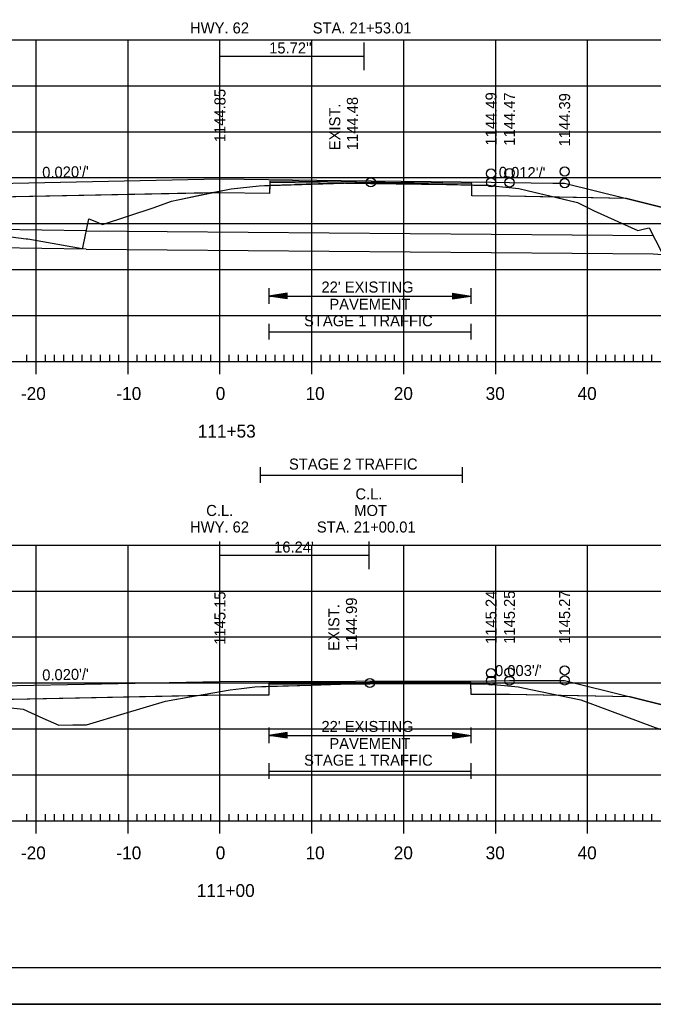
# Model space of a CAD drawing. Extents: x 1322838 to 1324533, y 339903 to 351025.
# Drawn here: x 1323681.9 to 1323750.9, y 340116.5 to 340223.6 of the extents above; entities that cross this region are included whole.
import ezdxf

# ---------------------------------------------------------------- set-up
doc = ezdxf.new("R2010")
doc.units = 0
for name, color, linetype in [('R_Alt Surface', 7, 'Continuous'), ('R_Axis', 7, 'Continuous'), ('R_Axis Annot', 7, 'Continuous'), ('R_Border', 7, 'Continuous'), ('R_Exist Surface', 7, 'Continuous'), ('R_Fin Surface', 7, 'Continuous'), ('R_Fin Surface Annot', 7, 'Continuous'), ('R_Grid', 7, 'Continuous'), ('R_No Plot', 7, 'Continuous'), ('R_Water', 7, 'Continuous'), ('R_Xsect Elev', 7, 'Continuous'), ('T_Drafting', 7, 'Continuous')]:
    doc.layers.add(name, color=color, linetype=linetype)

msp = doc.modelspace()

# ---------------------------------------------------------------- linework, layer by layer
at = {"layer": 'R_Alt Surface'}
for points in [[(1323747.94, 340204.15), (1323735.22, 340204.41), (1323731.13, 340204.46), (1323731.12, 340205.79), (1323709.13, 340206.06), (1323709.12, 340204.72), (1323703.72, 340204.79), (1323672.22, 340204.16), (1323656.81, 340203.85)], [(1323748.34, 340149.93), (1323735.22, 340150.19), (1323731.04, 340150.18), (1323731.03, 340151.51), (1323709.04, 340151.44), (1323709.03, 340150.11), (1323703.72, 340150.09), (1323672.22, 340149.46), (1323656.81, 340149.15)]]:
    msp.add_lwpolyline(points, dxfattribs=at)
at = {"layer": 'R_Axis'}
for p, q in [((1323683.72, 340185.04), (1323683.72, 340187.84)), ((1323693.72, 340185.04), (1323693.72, 340187.84)), ((1323703.72, 340185.04), (1323703.72, 340187.84)), ((1323713.72, 340185.04), (1323713.72, 340187.84)), ((1323723.72, 340185.04), (1323723.72, 340187.84)), ((1323733.72, 340185.04), (1323733.72, 340187.84)), ((1323743.72, 340185.04), (1323743.72, 340187.84)), ((1323563.72, 340186.44), (1323843.72, 340186.44)), ((1323682.72, 340186.44), (1323682.72, 340187.14)), ((1323684.72, 340186.44), (1323684.72, 340187.14)), ((1323685.72, 340186.44), (1323685.72, 340187.14)), ((1323686.72, 340186.44), (1323686.72, 340187.14)), ((1323687.72, 340186.44), (1323687.72, 340187.14)), ((1323688.72, 340186.44), (1323688.72, 340187.14)), ((1323689.72, 340186.44), (1323689.72, 340187.14)), ((1323690.72, 340186.44), (1323690.72, 340187.14)), ((1323691.72, 340186.44), (1323691.72, 340187.14)), ((1323692.72, 340186.44), (1323692.72, 340187.14)), ((1323694.72, 340186.44), (1323694.72, 340187.14)), ((1323695.72, 340186.44), (1323695.72, 340187.14)), ((1323696.72, 340186.44), (1323696.72, 340187.14)), ((1323697.72, 340186.44), (1323697.72, 340187.14)), ((1323698.72, 340186.44), (1323698.72, 340187.14)), ((1323699.72, 340186.44), (1323699.72, 340187.14)), ((1323700.72, 340186.44), (1323700.72, 340187.14)), ((1323701.72, 340186.44), (1323701.72, 340187.14)), ((1323702.72, 340186.44), (1323702.72, 340187.14)), ((1323704.72, 340186.44), (1323704.72, 340187.14)), ((1323705.72, 340186.44), (1323705.72, 340187.14)), ((1323706.72, 340186.44), (1323706.72, 340187.14)), ((1323707.72, 340186.44), (1323707.72, 340187.14)), ((1323708.72, 340186.44), (1323708.72, 340187.14)), ((1323709.72, 340186.44), (1323709.72, 340187.14)), ((1323710.72, 340186.44), (1323710.72, 340187.14)), ((1323711.72, 340186.44), (1323711.72, 340187.14)), ((1323712.72, 340186.44), (1323712.72, 340187.14)), ((1323714.72, 340186.44), (1323714.72, 340187.14)), ((1323715.72, 340186.44), (1323715.72, 340187.14)), ((1323716.72, 340186.44), (1323716.72, 340187.14)), ((1323717.72, 340186.44), (1323717.72, 340187.14)), ((1323718.72, 340186.44), (1323718.72, 340187.14)), ((1323719.72, 340186.44), (1323719.72, 340187.14)), ((1323720.72, 340186.44), (1323720.72, 340187.14)), ((1323721.72, 340186.44), (1323721.72, 340187.14)), ((1323722.72, 340186.44), (1323722.72, 340187.14)), ((1323724.72, 340186.44), (1323724.72, 340187.14)), ((1323725.72, 340186.44), (1323725.72, 340187.14)), ((1323726.72, 340186.44), (1323726.72, 340187.14)), ((1323727.72, 340186.44), (1323727.72, 340187.14)), ((1323728.72, 340186.44), (1323728.72, 340187.14)), ((1323729.72, 340186.44), (1323729.72, 340187.14)), ((1323730.72, 340186.44), (1323730.72, 340187.14)), ((1323731.72, 340186.44), (1323731.72, 340187.14)), ((1323732.72, 340186.44), (1323732.72, 340187.14)), ((1323734.72, 340186.44), (1323734.72, 340187.14)), ((1323735.72, 340186.44), (1323735.72, 340187.14)), ((1323736.72, 340186.44), (1323736.72, 340187.14)), ((1323737.72, 340186.44), (1323737.72, 340187.14)), ((1323738.72, 340186.44), (1323738.72, 340187.14)), ((1323739.72, 340186.44), (1323739.72, 340187.14)), ((1323740.72, 340186.44), (1323740.72, 340187.14)), ((1323741.72, 340186.44), (1323741.72, 340187.14)), ((1323742.72, 340186.44), (1323742.72, 340187.14)), ((1323744.72, 340186.44), (1323744.72, 340187.14)), ((1323745.72, 340186.44), (1323745.72, 340187.14)), ((1323746.72, 340186.44), (1323746.72, 340187.14)), ((1323747.72, 340186.44), (1323747.72, 340187.14)), ((1323748.72, 340186.44), (1323748.72, 340187.14)), ((1323749.72, 340186.44), (1323749.72, 340187.14)), ((1323750.72, 340186.44), (1323750.72, 340187.14)), ((1323682.72, 340136.44), (1323682.72, 340137.14)), ((1323683.72, 340135.04), (1323683.72, 340137.84)), ((1323684.72, 340136.44), (1323684.72, 340137.14)), ((1323685.72, 340136.44), (1323685.72, 340137.14)), ((1323686.72, 340136.44), (1323686.72, 340137.14)), ((1323687.72, 340136.44), (1323687.72, 340137.14)), ((1323688.72, 340136.44), (1323688.72, 340137.14)), ((1323689.72, 340136.44), (1323689.72, 340137.14)), ((1323690.72, 340136.44), (1323690.72, 340137.14)), ((1323691.72, 340136.44), (1323691.72, 340137.14)), ((1323692.72, 340136.44), (1323692.72, 340137.14)), ((1323693.72, 340135.04), (1323693.72, 340137.84)), ((1323694.72, 340136.44), (1323694.72, 340137.14)), ((1323695.72, 340136.44), (1323695.72, 340137.14)), ((1323696.72, 340136.44), (1323696.72, 340137.14)), ((1323697.72, 340136.44), (1323697.72, 340137.14)), ((1323698.72, 340136.44), (1323698.72, 340137.14)), ((1323699.72, 340136.44), (1323699.72, 340137.14)), ((1323700.72, 340136.44), (1323700.72, 340137.14)), ((1323701.72, 340136.44), (1323701.72, 340137.14)), ((1323702.72, 340136.44), (1323702.72, 340137.14)), ((1323703.72, 340135.04), (1323703.72, 340137.84)), ((1323704.72, 340136.44), (1323704.72, 340137.14)), ((1323705.72, 340136.44), (1323705.72, 340137.14)), ((1323706.72, 340136.44), (1323706.72, 340137.14)), ((1323707.72, 340136.44), (1323707.72, 340137.14)), ((1323708.72, 340136.44), (1323708.72, 340137.14)), ((1323709.72, 340136.44), (1323709.72, 340137.14)), ((1323710.72, 340136.44), (1323710.72, 340137.14)), ((1323711.72, 340136.44), (1323711.72, 340137.14)), ((1323712.72, 340136.44), (1323712.72, 340137.14)), ((1323713.72, 340135.04), (1323713.72, 340137.84)), ((1323714.72, 340136.44), (1323714.72, 340137.14)), ((1323715.72, 340136.44), (1323715.72, 340137.14)), ((1323716.72, 340136.44), (1323716.72, 340137.14)), ((1323717.72, 340136.44), (1323717.72, 340137.14)), ((1323718.72, 340136.44), (1323718.72, 340137.14)), ((1323719.72, 340136.44), (1323719.72, 340137.14)), ((1323720.72, 340136.44), (1323720.72, 340137.14)), ((1323721.72, 340136.44), (1323721.72, 340137.14)), ((1323722.72, 340136.44), (1323722.72, 340137.14)), ((1323723.72, 340135.04), (1323723.72, 340137.84)), ((1323724.72, 340136.44), (1323724.72, 340137.14)), ((1323725.72, 340136.44), (1323725.72, 340137.14)), ((1323726.72, 340136.44), (1323726.72, 340137.14)), ((1323727.72, 340136.44), (1323727.72, 340137.14)), ((1323728.72, 340136.44), (1323728.72, 340137.14)), ((1323729.72, 340136.44), (1323729.72, 340137.14)), ((1323730.72, 340136.44), (1323730.72, 340137.14)), ((1323731.72, 340136.44), (1323731.72, 340137.14)), ((1323732.72, 340136.44), (1323732.72, 340137.14)), ((1323733.72, 340135.04), (1323733.72, 340137.84)), ((1323734.72, 340136.44), (1323734.72, 340137.14)), ((1323735.72, 340136.44), (1323735.72, 340137.14)), ((1323736.72, 340136.44), (1323736.72, 340137.14)), ((1323737.72, 340136.44), (1323737.72, 340137.14)), ((1323738.72, 340136.44), (1323738.72, 340137.14)), ((1323739.72, 340136.44), (1323739.72, 340137.14)), ((1323740.72, 340136.44), (1323740.72, 340137.14)), ((1323741.72, 340136.44), (1323741.72, 340137.14)), ((1323742.72, 340136.44), (1323742.72, 340137.14)), ((1323743.72, 340135.04), (1323743.72, 340137.84)), ((1323744.72, 340136.44), (1323744.72, 340137.14)), ((1323745.72, 340136.44), (1323745.72, 340137.14)), ((1323746.72, 340136.44), (1323746.72, 340137.14)), ((1323747.72, 340136.44), (1323747.72, 340137.14)), ((1323748.72, 340136.44), (1323748.72, 340137.14)), ((1323749.72, 340136.44), (1323749.72, 340137.14)), ((1323750.72, 340136.44), (1323750.72, 340137.14)), ((1323563.72, 340136.44), (1323843.72, 340136.44))]:
    msp.add_line(p, q, dxfattribs=at)
at = {"layer": 'R_Axis Annot'}
for p, q in [((1323709.03, 340194.41), (1323709.03, 340192.7)), ((1323711.03, 340193.85), (1323709.03, 340193.55)), ((1323711.03, 340193.8), (1323709.37, 340193.55)), ((1323711.03, 340193.75), (1323709.71, 340193.55)), ((1323711.03, 340193.25), (1323711.03, 340193.85)), ((1323729.03, 340193.85), (1323731.03, 340193.55)), ((1323729.03, 340193.85), (1323729.03, 340193.25)), ((1323729.03, 340193.8), (1323730.7, 340193.55)), ((1323729.03, 340193.75), (1323730.35, 340193.55)), ((1323731.03, 340194.41), (1323731.03, 340192.7)), ((1323711.03, 340193.25), (1323709.03, 340193.55)), ((1323709.03, 340193.55), (1323731.03, 340193.55)), ((1323711.03, 340193.3), (1323709.37, 340193.55)), ((1323711.03, 340193.36), (1323709.71, 340193.55)), ((1323711.03, 340193.7), (1323710.04, 340193.55)), ((1323711.03, 340193.41), (1323710.04, 340193.55)), ((1323711.03, 340193.65), (1323710.38, 340193.55)), ((1323711.03, 340193.46), (1323710.38, 340193.55)), ((1323711.03, 340193.6), (1323710.72, 340193.55)), ((1323711.03, 340193.51), (1323710.72, 340193.55)), ((1323729.03, 340193.7), (1323730.02, 340193.55)), ((1323729.03, 340193.65), (1323729.68, 340193.55)), ((1323729.03, 340193.6), (1323729.35, 340193.55)), ((1323729.03, 340193.25), (1323731.03, 340193.55)), ((1323729.03, 340193.46), (1323729.68, 340193.55)), ((1323729.03, 340193.36), (1323730.35, 340193.55)), ((1323729.03, 340193.3), (1323730.7, 340193.55)), ((1323729.03, 340193.41), (1323730.02, 340193.55)), ((1323729.03, 340193.51), (1323729.35, 340193.55)), ((1323709.03, 340190.52), (1323709.03, 340188.81)), ((1323731.03, 340190.52), (1323731.03, 340188.81)), ((1323709.03, 340189.67), (1323731.03, 340189.67)), ((1323708.08, 340174.92), (1323708.08, 340173.21)), ((1323730.08, 340174.92), (1323730.08, 340173.21)), ((1323708.08, 340174.06), (1323730.08, 340174.06)), ((1323709.03, 340146.58), (1323709.03, 340144.88)), ((1323731.03, 340146.58), (1323731.03, 340144.88)), ((1323711.03, 340146.03), (1323709.03, 340145.73)), ((1323711.03, 340145.43), (1323709.03, 340145.73)), ((1323709.03, 340145.73), (1323731.03, 340145.73)), ((1323711.03, 340145.98), (1323709.37, 340145.73)), ((1323711.03, 340145.48), (1323709.37, 340145.73)), ((1323711.03, 340145.93), (1323709.71, 340145.73)), ((1323711.03, 340145.53), (1323709.71, 340145.73)), ((1323711.03, 340145.88), (1323710.04, 340145.73)), ((1323711.03, 340145.58), (1323710.04, 340145.73)), ((1323711.03, 340145.83), (1323710.38, 340145.73)), ((1323711.03, 340145.63), (1323710.38, 340145.73)), ((1323711.03, 340145.78), (1323710.72, 340145.73)), ((1323711.03, 340145.68), (1323710.72, 340145.73)), ((1323711.03, 340145.43), (1323711.03, 340146.03)), ((1323729.03, 340146.03), (1323731.03, 340145.73)), ((1323729.03, 340146.03), (1323729.03, 340145.43)), ((1323729.03, 340145.98), (1323730.7, 340145.73)), ((1323729.03, 340145.93), (1323730.35, 340145.73)), ((1323729.03, 340145.88), (1323730.02, 340145.73)), ((1323729.03, 340145.83), (1323729.68, 340145.73)), ((1323729.03, 340145.78), (1323729.35, 340145.73)), ((1323729.03, 340145.43), (1323731.03, 340145.73)), ((1323729.03, 340145.63), (1323729.68, 340145.73)), ((1323729.03, 340145.53), (1323730.35, 340145.73)), ((1323729.03, 340145.48), (1323730.7, 340145.73)), ((1323729.03, 340145.58), (1323730.02, 340145.73)), ((1323729.03, 340145.68), (1323729.35, 340145.73)), ((1323709.03, 340142.69), (1323709.03, 340140.99)), ((1323731.03, 340142.69), (1323731.03, 340140.99)), ((1323709.03, 340141.84), (1323731.03, 340141.84))]:
    msp.add_line(p, q, dxfattribs=at)
at = {"layer": 'R_Border'}
msp.add_line((1323861.9, 340120.44), (1323545.72, 340120.44), dxfattribs=at)
at = {"layer": 'R_Exist Surface'}
for points in [[(1323678.14, 340200.37), (1323682.64, 340199.77), (1323682.76, 340199.76), (1323682.81, 340199.76), (1323688.72, 340198.74), (1323688.78, 340198.78), (1323688.82, 340198.98), (1323689.44, 340201.95), (1323690.09, 340201.7), (1323690.93, 340201.33), (1323696.56, 340203.2), (1323698.44, 340203.88), (1323699.13, 340204.02), (1323704.58, 340205.16), (1323704.93, 340205.21), (1323707.99, 340205.56), (1323718.38, 340205.87), (1323720.13, 340205.92), (1323731.31, 340205.63), (1323732.99, 340205.6), (1323733.41, 340205.56), (1323736.23, 340205.25), (1323737.14, 340205.04), (1323742.62, 340203.74), (1323744.42, 340202.84), (1323749.19, 340200.7), (1323749.93, 340200.87), (1323750.42, 340200.99), (1323751.79, 340198.28)], [(1323677.28, 340149.14), (1323682.32, 340148.59), (1323684.46, 340147.62), (1323686.19, 340146.83), (1323687.71, 340146.86), (1323689.21, 340146.89), (1323693.29, 340148.11), (1323697.8, 340149.44), (1323701.07, 340150.05), (1323704.82, 340150.69), (1323706.05, 340150.84), (1323707.52, 340151.02), (1323713.64, 340151.21), (1323720.03, 340151.43), (1323727, 340151.36), (1323732.72, 340151.33), (1323734.69, 340151.14), (1323736.17, 340151.01), (1323738.61, 340150.52), (1323742.97, 340149.6), (1323751.09, 340146.58)]]:
    msp.add_lwpolyline(points, dxfattribs=at)
at = {"layer": 'R_Fin Surface'}
for points in [[(1323610.27, 340208.59), (1323637.24, 340199.43), (1323637.25, 340199.43), (1323641.31, 340200.79), (1323644.21, 340201.75), (1323644.22, 340201.75), (1323649.06, 340202.56), (1323656.81, 340203.85), (1323656.81, 340203.85), (1323664.63, 340205.15), (1323666.22, 340205.42), (1323672.21, 340205.66), (1323672.22, 340205.66), (1323674.22, 340205.7), (1323674.22, 340205.7), (1323703.72, 340206.29), (1323716.92, 340206.13), (1323733.22, 340205.93), (1323735.22, 340205.91), (1323739.93, 340205.85), (1323741.22, 340205.83), (1323747.94, 340204.15), (1323747.94, 340204.15), (1323757.94, 340201.65)], [(1323620.93, 340151.79), (1323620.93, 340151.79), (1323639.68, 340145.54), (1323641.88, 340146.27), (1323644.22, 340147.05), (1323651.51, 340148.27), (1323656.81, 340149.15), (1323662.16, 340150.04), (1323666.22, 340150.72), (1323668.71, 340150.82), (1323672.22, 340150.96), (1323673.09, 340150.98), (1323674.22, 340151), (1323703.72, 340151.59), (1323733.22, 340151.68), (1323733.6, 340151.68), (1323735.22, 340151.69), (1323737.64, 340151.7), (1323741.22, 340151.71), (1323748.34, 340149.93), (1323763.22, 340146.21), (1323770.84, 340143.66)]]:
    msp.add_lwpolyline(points, dxfattribs=at)
at = {"layer": 'R_Grid'}
for p, q in [((1323563.72, 340221.44), (1323843.72, 340221.44)), ((1323683.72, 340186.44), (1323683.72, 340221.44)), ((1323693.72, 340186.44), (1323693.72, 340221.44)), ((1323703.72, 340186.44), (1323703.72, 340221.44)), ((1323713.72, 340186.44), (1323713.72, 340221.44)), ((1323723.72, 340186.44), (1323723.72, 340221.44)), ((1323733.72, 340186.44), (1323733.72, 340221.44)), ((1323743.72, 340186.44), (1323743.72, 340221.44)), ((1323563.72, 340216.44), (1323843.72, 340216.44)), ((1323563.72, 340211.44), (1323843.72, 340211.44)), ((1323563.72, 340206.44), (1323843.72, 340206.44)), ((1323563.72, 340201.44), (1323843.72, 340201.44)), ((1323563.72, 340196.44), (1323843.72, 340196.44)), ((1323563.72, 340191.44), (1323843.72, 340191.44)), ((1323563.72, 340186.44), (1323843.72, 340186.44)), ((1323563.72, 340166.44), (1323843.72, 340166.44)), ((1323683.72, 340136.44), (1323683.72, 340166.44)), ((1323693.72, 340136.44), (1323693.72, 340166.44)), ((1323703.72, 340136.44), (1323703.72, 340166.44)), ((1323713.72, 340136.44), (1323713.72, 340166.44)), ((1323723.72, 340136.44), (1323723.72, 340166.44)), ((1323733.72, 340136.44), (1323733.72, 340166.44)), ((1323743.72, 340136.44), (1323743.72, 340166.44)), ((1323563.72, 340161.44), (1323843.72, 340161.44)), ((1323563.72, 340156.44), (1323843.72, 340156.44)), ((1323563.72, 340151.44), (1323843.72, 340151.44)), ((1323563.72, 340146.44), (1323843.72, 340146.44)), ((1323563.72, 340141.44), (1323843.72, 340141.44)), ((1323563.72, 340136.44), (1323843.72, 340136.44))]:
    msp.add_line(p, q, dxfattribs=at)
at = {"layer": 'R_No Plot'}
msp.add_line((1323533.31, 340116.46), (1323866.65, 340116.46), dxfattribs=at)
for points in [[(1323533.31, 340329.8), (1323866.65, 340329.8), (1323866.65, 340116.46), (1323533.31, 340116.46)], [(1323779.64, 340325.9), (1323799.26, 340325.9), (1323799.26, 340316.02), (1323815.37, 340316.02), (1323838.57, 340316.02), (1323838.57, 340283.35), (1323861.77, 340283.35), (1323861.9, 340120.44), (1323545.72, 340120.44), (1323545.72, 340325.9)], [(1323702.7, 340204.77), (1323704.58, 340205.16), (1323704.93, 340205.21), (1323707.99, 340205.56), (1323709.13, 340205.6), (1323709.12, 340204.72), (1323703.72, 340204.79)], [(1323709.13, 340205.6), (1323718.38, 340205.87), (1323720.13, 340205.92), (1323731.12, 340205.64), (1323731.12, 340205.79), (1323709.13, 340206.06)], [(1323731.12, 340205.64), (1323731.31, 340205.63), (1323732.99, 340205.6), (1323733.41, 340205.56), (1323736.23, 340205.25), (1323737.14, 340205.04), (1323740.24, 340204.31), (1323735.22, 340204.41), (1323731.13, 340204.46)], [(1323656.46, 340203.79), (1323667.46, 340202.63), (1323670.55, 340201.58), (1323672.05, 340201.4), (1323676.92, 340200.57), (1323677.7, 340200.49), (1323678.14, 340200.37), (1323682.64, 340199.77), (1323682.76, 340199.76), (1323682.81, 340199.76), (1323688.72, 340198.74), (1323688.78, 340198.78), (1323688.82, 340198.98), (1323689.44, 340201.95), (1323690.09, 340201.7), (1323690.93, 340201.33), (1323696.56, 340203.2), (1323698.44, 340203.88), (1323699.13, 340204.02), (1323702.7, 340204.77), (1323672.22, 340204.16), (1323656.81, 340203.85)], [(1323740.24, 340204.31), (1323742.62, 340203.74), (1323744.42, 340202.84), (1323749.19, 340200.7), (1323749.93, 340200.87), (1323750.42, 340200.99), (1323751.79, 340198.28), (1323752.16, 340198.1), (1323752.39, 340198.08), (1323752.48, 340198.09), (1323752.56, 340198.09), (1323753.08, 340198.03), (1323769.67, 340196.51), (1323772.79, 340196.21), (1323773.38, 340196.13), (1323774.86, 340195.93), (1323775.82, 340195.85), (1323776.73, 340195.83), (1323766.92, 340199.1), (1323763.22, 340200.33), (1323757.94, 340201.65), (1323747.94, 340204.15), (1323747.94, 340204.15)], [(1323701.02, 340150.04), (1323701.07, 340150.05), (1323704.82, 340150.69), (1323706.05, 340150.84), (1323707.52, 340151.02), (1323709.04, 340151.07), (1323709.03, 340150.11), (1323703.72, 340150.09)], [(1323709.04, 340151.07), (1323713.64, 340151.21), (1323720.03, 340151.43), (1323727, 340151.36), (1323731.03, 340151.34), (1323731.03, 340151.51), (1323709.04, 340151.44)], [(1323731.03, 340151.34), (1323732.72, 340151.33), (1323734.69, 340151.14), (1323736.17, 340151.01), (1323738.61, 340150.52), (1323740.7, 340150.08), (1323735.22, 340150.19), (1323731.04, 340150.18)], [(1323661.7, 340149.25), (1323666.96, 340148.87), (1323668.45, 340148.88), (1323673.61, 340149.44), (1323677.28, 340149.14), (1323682.32, 340148.59), (1323684.46, 340147.62), (1323686.19, 340146.83), (1323687.71, 340146.86), (1323689.21, 340146.89), (1323693.29, 340148.11), (1323697.8, 340149.44), (1323701.02, 340150.04), (1323672.22, 340149.46)], [(1323740.7, 340150.08), (1323742.97, 340149.6), (1323751.09, 340146.58), (1323755.88, 340144.99), (1323757.43, 340144.83), (1323760.52, 340144.44), (1323764.39, 340144.15), (1323766.05, 340144.04), (1323768.05, 340143.88), (1323770.84, 340143.66), (1323763.22, 340146.21), (1323748.34, 340149.93)]]:
    msp.add_lwpolyline(points, close=True, dxfattribs=at)
for points in [[(1323731.12, 340205.62), (1323709.13, 340205.89)], [(1323731.03, 340151.34), (1323709.04, 340151.27)]]:
    msp.add_lwpolyline(points, dxfattribs=at)
for centre in [(1323733.22, 340206.88), (1323735.22, 340206.93), (1323741.22, 340207.1), (1323720.13, 340205.92), (1323733.22, 340205.93), (1323735.22, 340205.91), (1323741.22, 340205.83), (1323733.22, 340152.5), (1323735.22, 340152.58), (1323741.22, 340152.8), (1323733.22, 340151.68), (1323735.22, 340151.69), (1323741.22, 340151.71), (1323720.03, 340151.43)]:
    msp.add_circle(centre, 0.5, dxfattribs=at)
at = {"layer": 'R_Water'}
for p, q in [((1323689.17, 340200.66), (1323642.83, 340201.29)), ((1323689.17, 340200.66), (1323750.86, 340200.15)), ((1323689.17, 340198.66), (1323637.06, 340199.37)), ((1323689.17, 340198.66), (1323750.86, 340198.15)), ((1323750.86, 340198.15), (1323775.84, 340196.12))]:
    msp.add_line(p, q, dxfattribs=at)
at = {"layer": 'T_Drafting'}
for p, q in [((1323703.72, 340218.15), (1323703.72, 340221.15)), ((1323719.42, 340218.15), (1323719.42, 340221.15)), ((1323703.72, 340219.65), (1323719.42, 340219.65)), ((1323703.72, 340163.83), (1323703.72, 340166.83)), ((1323719.96, 340163.83), (1323719.96, 340166.83)), ((1323703.72, 340165.33), (1323719.96, 340165.33))]:
    msp.add_line(p, q, dxfattribs=at)

# ---------------------------------------------------------------- texts
at = {"layer": 'R_Axis Annot'}
for s, height, p in [('HWY. 62', 1.2, (1323700.46, 340222.13)), ('STA. 21+53.01', 1.2, (1323713.81, 340222.13)), ("22' EXISTING ", 1.2, (1323714.76, 340193.93)), ('PAVEMENT', 1.2, (1323715.62, 340192.06)), ('STAGE 1 TRAFFIC', 1.2, (1323712.87, 340190.26)), ('-20', 1.4, (1323682.06, 340182.24)), ('-10', 1.4, (1323692.45, 340182.24)), ('0', 1.4, (1323703.26, 340182.24)), ('10', 1.4, (1323713.03, 340182.24)), ('20', 1.4, (1323722.63, 340182.24)), ('30', 1.4, (1323732.63, 340182.24)), ('40', 1.4, (1323742.63, 340182.24)), ('111+53', 1.4, (1323701.31, 340178.14)), ('STAGE 2 TRAFFIC', 1.2, (1323711.23, 340174.66)), ('C.L.', 1.2, (1323718.46, 340171.41)), ('C.L.', 1.2, (1323702.22, 340169.61)), ('MOT', 1.2, (1323718.33, 340169.61)), ('HWY. 62', 1.2, (1323700.46, 340167.81)), ('STA. 21+00.01', 1.2, (1323714.26, 340167.81)), ("22' EXISTING ", 1.2, (1323714.76, 340146.1)), ('PAVEMENT', 1.2, (1323715.62, 340144.24)), ('STAGE 1 TRAFFIC', 1.2, (1323712.87, 340142.43)), ('-20', 1.4, (1323682.06, 340132.24)), ('-10', 1.4, (1323692.45, 340132.24)), ('0', 1.4, (1323703.26, 340132.24)), ('10', 1.4, (1323713.03, 340132.24)), ('20', 1.4, (1323722.63, 340132.24)), ('30', 1.4, (1323732.63, 340132.24)), ('40', 1.4, (1323742.63, 340132.24)), ('111+00', 1.4, (1323701.2, 340128.14))]:
    msp.add_text(s, height=height, dxfattribs=at).set_placement(p)
at = {"layer": 'R_Fin Surface Annot'}
for s, rotation, p in [('1144.85', 90, (1323704.32, 340210.29)), ('1144.49', 90, (1323733.82, 340209.93)), ('1144.47', 90, (1323735.82, 340209.91)), ('1144.39', 90, (1323741.82, 340209.83)), ("0.020'/'", 1.1458, (1323684.39, 340206.4)), ("0.012'/'", 359.2981, (1323734.05, 340206.42)), ('1145.15', 90, (1323704.32, 340155.59)), ('1145.24', 90, (1323733.82, 340155.68)), ('1145.25', 90, (1323735.82, 340155.69)), ('1145.27', 90, (1323741.82, 340155.71)), ("0.020'/'", 1.1458, (1323684.39, 340151.7)), ("0.003'/'", 0.179, (1323733.65, 340152.18))]:
    msp.add_text(s, height=1.2, rotation=rotation, dxfattribs=at).set_placement(p)
at = {"layer": 'R_Xsect Elev'}
for s, p in [('EXIST. ', (1323716.81, 340209.42)), ('1144.48', (1323718.73, 340209.42)), ('1144.99', (1323718.63, 340154.93)), ('EXIST. ', (1323716.71, 340154.93))]:
    msp.add_text(s, height=1.2, rotation=90, dxfattribs=at).set_placement(p)
at = {"layer": 'T_Drafting'}
for s, p in [("15.72''", (1323709.07, 340219.95)), ("16.24'", (1323709.61, 340165.63))]:
    msp.add_text(s, height=1.2, dxfattribs=at).set_placement(p)

doc.saveas('drawing.dxf')
